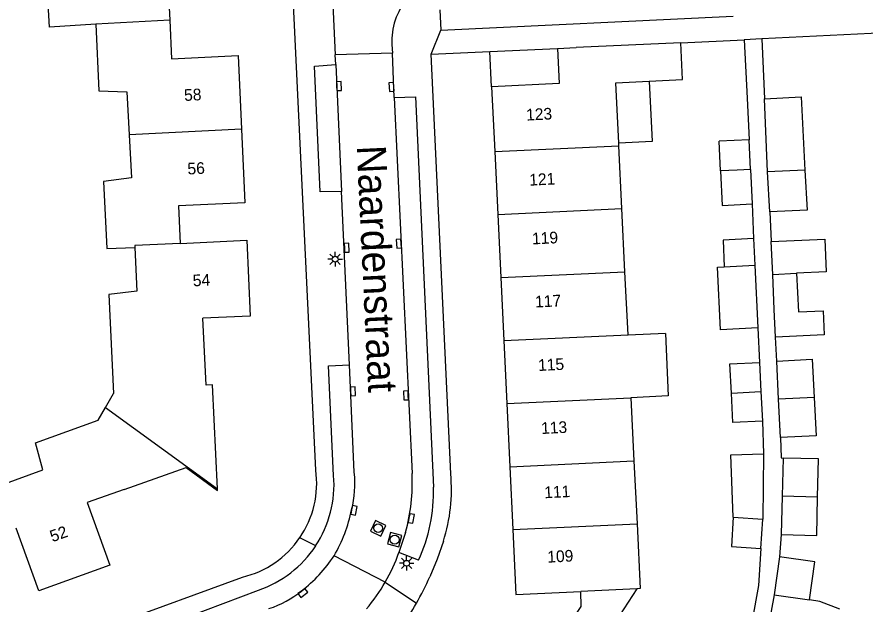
# Model space of a CAD drawing. Extents: x 124000 to 128010, y 398999 to 403000.
# Drawn here: x 127523.2 to 127595.8, y 399651.4 to 399701.7 of the extents above; entities that cross this region are included whole.
import ezdxf

# ---------------------------------------------------------------- set-up
doc = ezdxf.new("R2010")
doc.units = 0
for name, color, linetype in [('gg-afsc-erfafscheiding', 7, 'Continuous'), ('gg-afsc-muur', 7, 'Continuous'), ('gg-anno-huisnummerreeks BGT', 7, 'Continuous'), ('gg-anno-openbare ruimte label', 7, 'Continuous'), ('gg-bbg-bijgebouw', 7, 'Continuous'), ('gg-bbg-gedigitaliseerde bebouwing', 7, 'Continuous'), ('gg-bbg-gedigitaliseerde bijgebouw', 7, 'Continuous'), ('gg-bbg-hoofdgebouw', 7, 'Continuous'), ('gg-bbg-luifel en loopbrug', 7, 'Continuous'), ('gg-bbg-tussenscheiding', 7, 'Continuous'), ('gg-knt-verharding', 7, 'Continuous'), ('gg-knt-verharding nz', 7, 'Continuous'), ('gt-grn-weggrens', 7, 'Continuous'), ('gt-symb-kolk', 7, 'Continuous'), ('gt-symb-lichtmast', 7, 'Continuous'), ('gt-symb-rioolschacht', 7, 'Continuous')]:
    doc.layers.add(name, color=color, linetype=linetype)

# ---------------------------------------------------------------- blocks, each defined once
blk = doc.blocks.new('gt0-KOLK')
at = {"layer": 'gt-symb-kolk'}
blk.add_lwpolyline([(0, 0), (0.375, 0), (0.375, 0.4), (-0.375, 0.4), (-0.375, 0), (0, 0)], dxfattribs=at)
blk = doc.blocks.new('gt0-LMAST')
at = {"layer": 'gt-symb-lichtmast'}
for p, q in [((-0.182, 0.173), (-0.447, 0.438)), ((-0.005, 0.246), (-0.005, 0.621)), ((0.172, 0.173), (0.437, 0.438)), ((-0.255, -0.004), (-0.63, -0.004)), ((-0.182, -0.181), (-0.447, -0.446)), ((-0.005, -0.254), (-0.005, -0.629)), ((0.437, -0.446), (0.172, -0.181)), ((0.245, -0.004), (0.62, -0.004))]:
    blk.add_line(p, q, dxfattribs=at)
blk.add_circle((-0.005, -0.004), 0.25, dxfattribs=at)
blk = doc.blocks.new('gt0-RS')
at = {"layer": 'gt-symb-rioolschacht'}
blk.add_lwpolyline([(-0.5, -0.5), (0.5, -0.5), (0.5, 0.5), (-0.5, 0.5)], close=True, dxfattribs=at)
blk.add_circle((0, 0), 0.375, dxfattribs=at)

msp = doc.modelspace()

# ---------------------------------------------------------------- linework, layer by layer
at = {"layer": 'gg-afsc-erfafscheiding'}
for p, q in [((127608.369, 399700.852), (127587.018, 399699.798)), ((127587.018, 399699.798), (127587.23, 399694.672)), ((127585.746, 399694.727), (127585.92, 399691.155)), ((127586.169, 399685.663), (127586.296, 399682.697)), ((127587.688, 399684.988), (127587.805, 399682.436)), ((127586.671, 399675.044), (127586.812, 399672.104)), ((127588.283, 399672.214), (127588.193, 399674.254)), ((127587.055, 399667.078), (127587.147, 399664.282)), ((127588.659, 399657.365), (127588.533, 399655.453))]:
    msp.add_line(p, q, dxfattribs=at)
for points in [[(127588.602, 399665.672), (127588.66, 399663.914), (127588.825, 399663.91)], [(127586.932, 399656.173), (127586.714, 399652.987), (127585.223, 399644.649), (127581.63, 399639.566)]]:
    msp.add_lwpolyline(points, dxfattribs=at)
at = {"layer": 'gg-afsc-muur'}
for p, q in [((127580.066, 399699.461), (127585.505, 399699.721)), ((127585.505, 399699.721), (127585.746, 399694.727))]:
    msp.add_line(p, q, dxfattribs=at)
at = {"layer": 'gg-bbg-bijgebouw'}
for p, q in [((127587.23, 399694.672), (127590.388, 399694.832)), ((127587.506, 399688.427), (127587.23, 399694.672)), ((127585.92, 399691.155), (127583.347, 399691.048)), ((127586.042, 399688.628), (127585.92, 399691.155)), ((127587.688, 399684.988), (127587.506, 399688.427))]:
    msp.add_line(p, q, dxfattribs=at)
at = {"layer": 'gg-bbg-gedigitaliseerde bebouwing'}
for p, q in [((127531.094, 399677.926), (127531.491, 399669.439)), ((127530.795, 399668.229), (127531.491, 399669.439)), ((127575.797, 399669.071), (127576.059, 399663.675)), ((127530.182, 399667.162), (127530.795, 399668.229)), ((127524.818, 399665.225), (127530.182, 399667.162)), ((127576.059, 399663.675), (127576.32, 399658.285))]:
    msp.add_line(p, q, dxfattribs=at)
for points in [[(127529.976, 399701.047), (127526.01, 399700.807), (127525.68, 399706.267), (127529.709, 399706.758)], [(127529.976, 399701.047), (127530.242, 399695.343), (127532.641, 399695.259), (127532.827, 399691.577)], [(127532.827, 399691.577), (127533.014, 399687.892), (127530.634, 399687.594), (127530.916, 399681.838), (127533.313, 399681.937)], [(127533.313, 399681.937), (127533.471, 399678.193), (127531.094, 399677.926)], [(127578.757, 399674.584), (127578.978, 399669.222), (127575.797, 399669.071)], [(127521.911, 399661.606), (127525.438, 399662.895), (127524.818, 399665.225)], [(127576.32, 399658.285), (127576.589, 399652.729), (127576.291, 399652.715)], [(127576.291, 399652.715), (127574.806, 399650.437), (127577.844, 399648.428)]]:
    msp.add_lwpolyline(points, dxfattribs=at)
at = {"layer": 'gg-bbg-gedigitaliseerde bijgebouw'}
for p, q in [((127590.388, 399694.832), (127590.705, 399688.57)), ((127583.468, 399688.488), (127583.347, 399691.048)), ((127586.296, 399682.697), (127586.407, 399680.419)), ((127587.937, 399679.633), (127587.805, 399682.436)), ((127586.407, 399680.419), (127586.671, 399675.044)), ((127588.078, 399676.626), (127587.937, 399679.633)), ((127588.193, 399674.254), (127588.078, 399676.626)), ((127586.812, 399672.104), (127586.933, 399669.597)), ((127588.443, 399668.937), (127588.283, 399672.214)), ((127586.933, 399669.597), (127587.055, 399667.078)), ((127588.602, 399665.672), (127588.443, 399668.937)), ((127587.147, 399664.282), (127587.09, 399658.677)), ((127588.825, 399663.91), (127588.742, 399660.633)), ((127588.742, 399660.633), (127588.659, 399657.365)), ((127586.932, 399656.173), (127587.09, 399658.677)), ((127588.533, 399655.453), (127588.075, 399652.203)), ((127588.075, 399652.203), (127587.27, 399648.005))]:
    msp.add_line(p, q, dxfattribs=at)
for points in [[(127586.042, 399688.628), (127584.891, 399688.555), (127583.468, 399688.488)], [(127590.705, 399688.57), (127590.879, 399685.135), (127587.688, 399684.988)], [(127586.296, 399682.697), (127583.686, 399682.57), (127583.796, 399680.292)], [(127587.805, 399682.436), (127592.395, 399682.654), (127592.528, 399679.851), (127589.981, 399679.73)], [(127586.671, 399675.044), (127583.475, 399674.893), (127583.213, 399680.264), (127583.796, 399680.292)], [(127589.981, 399679.73), (127590.135, 399676.416), (127592.259, 399676.519), (127592.359, 399674.456), (127588.193, 399674.254)], [(127584.399, 399669.478), (127584.277, 399671.981), (127586.812, 399672.104)], [(127588.283, 399672.214), (127591.328, 399672.371), (127591.488, 399669.087)], [(127587.055, 399667.078), (127584.522, 399666.96), (127584.399, 399669.478)], [(127591.488, 399669.087), (127591.648, 399665.821), (127588.602, 399665.672)], [(127584.556, 399658.835), (127584.368, 399664.185), (127587.147, 399664.282)], [(127591.79, 399660.557), (127591.873, 399663.834), (127588.825, 399663.91)], [(127588.659, 399657.365), (127591.707, 399657.288), (127591.79, 399660.557)], [(127584.556, 399658.835), (127584.398, 399656.338), (127586.932, 399656.173)], [(127591.094, 399651.777), (127591.552, 399655.023), (127588.533, 399655.453)], [(127593.677, 399650.978), (127591.962, 399651.619), (127591.094, 399651.777)]]:
    msp.add_lwpolyline(points, dxfattribs=at)
at = {"layer": 'gg-bbg-hoofdgebouw'}
for p, q in [((127569.516, 399698.987), (127571.096, 399699.051)), ((127580.066, 399699.461), (127571.096, 399699.051)), ((127580.209, 399696.324), (127580.066, 399699.461)), ((127577.356, 399696.186), (127580.209, 399696.324)), ((127563.867, 399695.702), (127564.133, 399690.142)), ((127574.765, 399690.643), (127574.754, 399690.863)), ((127575.026, 399685.273), (127574.765, 399690.643)), ((127564.133, 399690.142), (127564.391, 399684.771)), ((127575.288, 399679.864), (127575.026, 399685.273)), ((127564.391, 399684.771), (127564.65, 399679.361)), ((127564.65, 399679.361), (127564.909, 399673.96)), ((127575.55, 399674.464), (127575.288, 399679.864)), ((127564.909, 399673.96), (127565.167, 399668.569)), ((127565.167, 399668.569), (127565.426, 399663.17)), ((127565.426, 399663.17), (127565.685, 399657.779))]:
    msp.add_line(p, q, dxfattribs=at)
for points in [[(127541.535, 399711.249), (127541.828, 399704.949), (127536.14, 399704.696), (127536.301, 399701.4)], [(127536.301, 399701.4), (127536.462, 399698.101), (127542.154, 399698.371), (127542.447, 399692.068)], [(127569.516, 399698.987), (127569.66, 399695.98), (127563.867, 399695.702)], [(127574.754, 399690.863), (127574.503, 399696.047), (127577.356, 399696.186)], [(127542.447, 399692.068), (127542.739, 399685.774), (127537.045, 399685.51), (127537.206, 399682.287)], [(127537.206, 399682.287), (127542.9, 399682.554), (127543.204, 399676.07), (127539.135, 399675.879)], [(127540.399, 399661.266), (127539.973, 399670.176), (127539.434, 399670.15), (127539.135, 399675.879)], [(127578.757, 399674.584), (127575.552, 399674.431), (127575.55, 399674.464)], [(127532.386, 399661.227), (127537.716, 399663.109), (127540.38, 399661.128), (127540.4, 399661.235), (127540.399, 399661.266)], [(127532.386, 399661.227), (127529.245, 399660.093), (127531.174, 399654.751), (127525.079, 399652.55), (127523.15, 399657.892)], [(127565.685, 399657.779), (127565.951, 399652.219), (127571.514, 399652.486)], [(127567.383, 399644.927), (127571.523, 399651.19), (127571.514, 399652.486)]]:
    msp.add_lwpolyline(points, dxfattribs=at)
at = {"layer": 'gg-bbg-luifel en loopbrug'}
for p, q in [((127563.723, 399698.716), (127569.516, 399698.987)), ((127563.867, 399695.702), (127563.723, 399698.716)), ((127586.042, 399688.628), (127586.169, 399685.663))]:
    msp.add_line(p, q, dxfattribs=at)
for points in [[(127577.356, 399696.186), (127577.608, 399691.002), (127574.754, 399690.863)], [(127583.468, 399688.488), (127583.607, 399685.541), (127586.169, 399685.663)]]:
    msp.add_lwpolyline(points, dxfattribs=at)
at = {"layer": 'gg-bbg-tussenscheiding'}
for p, q in [((127536.301, 399701.4), (127529.976, 399701.047)), ((127542.447, 399692.068), (127532.827, 399691.577)), ((127564.133, 399690.142), (127574.765, 399690.643)), ((127590.705, 399688.57), (127587.506, 399688.427)), ((127564.391, 399684.771), (127575.026, 399685.273)), ((127583.796, 399680.292), (127586.407, 399680.419)), ((127564.65, 399679.361), (127575.288, 399679.864)), ((127587.937, 399679.633), (127589.981, 399679.73)), ((127564.909, 399673.96), (127575.55, 399674.464)), ((127584.399, 399669.478), (127586.933, 399669.597)), ((127565.167, 399668.569), (127575.797, 399669.071)), ((127591.488, 399669.087), (127588.443, 399668.937)), ((127530.795, 399668.229), (127540.399, 399661.266)), ((127565.426, 399663.17), (127576.059, 399663.675)), ((127591.79, 399660.557), (127588.742, 399660.633)), ((127565.685, 399657.779), (127576.32, 399658.285)), ((127584.556, 399658.835), (127587.09, 399658.677)), ((127576.291, 399652.715), (127571.514, 399652.486)), ((127588.075, 399652.203), (127591.094, 399651.777))]:
    msp.add_line(p, q, dxfattribs=at)
msp.add_lwpolyline([(127537.206, 399682.287), (127533.305, 399682.104), (127533.313, 399681.937)], dxfattribs=at)
at = {"layer": 'gg-knt-verharding'}
for p, q in [((127548.809, 399662.885), (127546.268, 399716.375)), ((127559.445, 399702.289), (127559.527, 399700.556)), ((127559.527, 399700.556), (127584.553, 399701.747)), ((127587.018, 399699.798), (127585.505, 399699.721)), ((127555.368, 399698.567), (127550.473, 399698.418)), ((127550.513, 399697.608), (127550.473, 399698.418)), ((127555.533, 399694.771), (127555.368, 399698.567)), ((127558.687, 399698.48), (127563.723, 399698.716)), ((127560.365, 399662.548), (127558.687, 399698.48)), ((127551.698, 399671.902), (127551.012, 399686.725)), ((127557.604, 399655.162), (127555.931, 399655.832)), ((127504.934, 399640.025), (127542.548, 399653.717))]:
    msp.add_line(p, q, dxfattribs=at)
for points in [[(127551.012, 399686.725), (127549.189, 399686.697), (127548.697, 399697.45), (127550.513, 399697.608)], [(127555.533, 399694.771), (127557.339, 399694.833), (127558.893, 399661.413)], [(127550.34, 399662.405), (127549.911, 399671.803), (127551.698, 399671.902)], [(127559.736, 399656.8), (127559.201, 399655.254), (127558.574, 399653.742)], [(127538.395, 399648.678), (127537.857, 399650.317), (127543.892, 399652.592)]]:
    msp.add_lwpolyline(points, dxfattribs=at)
for centre, radius, start, end in [((127540.625, 399661.751), 8.262, 325.67045, 7.8871), ((127540.809, 399661.642), 9.561, 326.69359, 4.57572), ((127546.22, 399661.187), 14.21, 342.01558, 5.49443), ((127544.763, 399661.068), 14.134, 335.29963, 1.39742), ((127540.627, 399661.751), 8.26, 283.44819, 325.66805), ((127540.811, 399661.641), 9.56, 288.80388, 326.6935), ((127541.579, 399660.876), 15.213, 330.07966, 340.63599), ((127541.594, 399660.869), 15.196, 319.50382, 330.0728), ((127533.834, 399664.858), 27.122, 330.43898, 335.80529), ((127533.639, 399664.96), 27.343, 325.13291, 330.4544)]:
    msp.add_arc(centre, radius, start, end, dxfattribs=at)
at = {"layer": 'gg-knt-verharding nz'}
for p, q in [((127549.926, 399709.646), (127550.473, 399698.418)), ((127555.331, 399699.313), (127555.368, 399698.567)), ((127550.513, 399697.608), (127551.012, 399686.725)), ((127555.533, 399694.771), (127557.055, 399662.588)), ((127552.11, 399662.687), (127551.698, 399671.902)), ((127556.503, 399657.545), (127555.931, 399655.832))]:
    msp.add_line(p, q, dxfattribs=at)
for centre, radius, start, end in [((127560.712, 399699.668), 5.392, 93.76064, 183.77705), ((127542.492, 399661.752), 9.664, 346.31546, 5.55123), ((127540.821, 399661.813), 16.252, 344.77435, 2.73234), ((127538.864, 399662.213), 13.304, 329.91179, 348.08563), ((127540.065, 399662.287), 12.319, 307.58227, 326.81006), ((127542.18, 399659.188), 8.576, 287.80125, 309.01413)]:
    msp.add_arc(centre, radius, start, end, dxfattribs=at)
at = {"layer": 'gt-grn-weggrens'}
for p, q in [((127558.687, 399698.48), (127559.527, 399700.556)), ((127548.8, 399656.392), (127547.448, 399657.092)), ((127554.764, 399653.288), (127550.375, 399655.543)), ((127554.764, 399653.288), (127557.426, 399651.477))]:
    msp.add_line(p, q, dxfattribs=at)

# ---------------------------------------------------------------- block references
at = {"layer": 'gt-symb-kolk'}
for p, rotation in [((127550.592, 399695.749), -87.59258615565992), ((127555.492, 399695.687), 92.46466335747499), ((127551.259, 399681.906), -87.47809205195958), ((127556.121, 399682.269), 92.69361103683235), ((127551.796, 399669.61), -87.53533664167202), ((127556.735, 399669.276), 92.69361103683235), ((127551.881, 399659.466), -101.42232107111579), ((127556.787, 399658.772), -100.78161673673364), ((127547.579, 399652.524), -143.41657886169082)]:
    msp.add_blockref('gt0-KOLK', p, dxfattribs=dict(at, rotation=rotation))
at = {"layer": 'gt-symb-lichtmast'}
for p in [(127550.473, 399680.937), (127556.595, 399654.901)]:
    msp.add_blockref('gt0-LMAST', p, dxfattribs=at)
at = {"layer": 'gt-symb-rioolschacht'}
for p, rotation in [((127554.154, 399657.9), -25.207221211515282), ((127555.564, 399656.922), -15.481185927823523)]:
    msp.add_blockref('gt0-RS', p, dxfattribs=dict(at, rotation=rotation))

# ---------------------------------------------------------------- texts
at = {"layer": 'gg-anno-huisnummerreeks BGT'}
for s, rotation, p in [('58', 2.6, (127537.553, 399694.482)), ('123', 2.8, (127566.844, 399692.798)), ('56', 2.6, (127537.845, 399688.183)), ('121', 2.8, (127567.111, 399687.226)), ('119', 2.8, (127567.352, 399682.197)), ('54', 2.7, (127538.302, 399678.608)), ('117', 2.8, (127567.611, 399676.795)), ('115', 2.8, (127567.871, 399671.359)), ('113', 2.8, (127568.13, 399665.964)), ('111', 2.8, (127568.394, 399660.463)), ('52', 19.9, (127526.256, 399656.696)), ('109', 2.8, (127568.658, 399654.948))]:
    msp.add_text(s, height=1, rotation=rotation, dxfattribs=at).set_placement(p)
at = {"layer": 'gg-anno-openbare ruimte label'}
msp.add_text('Naardenstraat', height=2.5, rotation=272.7, dxfattribs=at).set_placement((127552.314, 399690.634))

doc.saveas('drawing.dxf')
